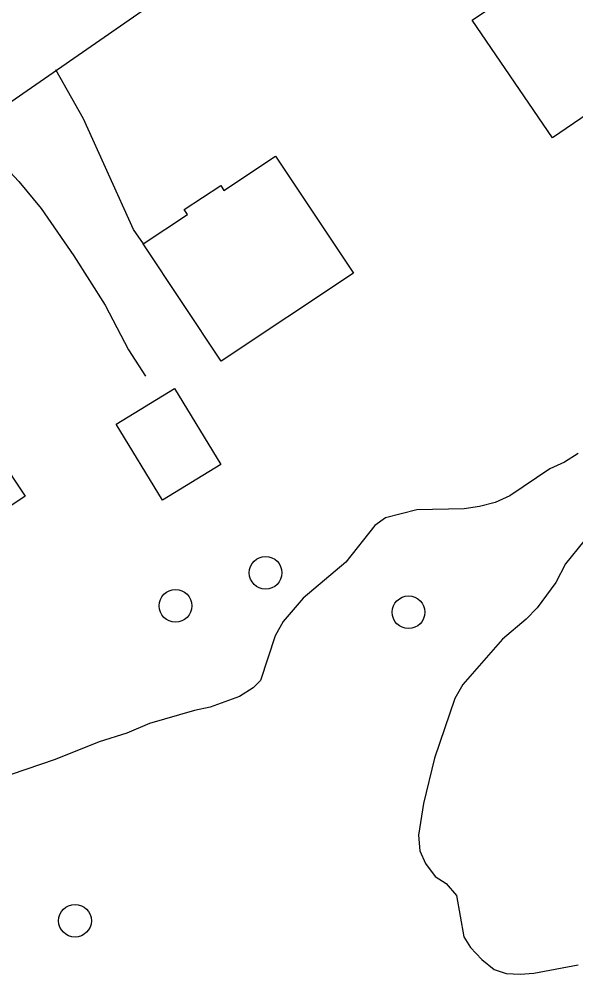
# Model space of a CAD drawing. Extents: x 336540 to 340074, y 5572036 to 5573747.
# Drawn here: x 338333 to 338367.1, y 5572902.7 to 5572961.1 of the extents above; entities that cross this region are included whole.
import ezdxf

# ---------------------------------------------------------------- set-up
doc = ezdxf.new("R2010")
doc.units = 0
for name, color, linetype in [('Niveau 19', 7, 'Continuous'), ('Niveau 2', 7, 'Continuous'), ('Niveau 21', 7, 'Continuous'), ('Niveau 31', 7, 'Continuous'), ('Niveau 36', 7, 'Continuous')]:
    doc.layers.add(name, color=color, linetype=linetype)

msp = doc.modelspace()

# ---------------------------------------------------------------- linework, layer by layer
at = {"layer": 'Niveau 19'}
for points in [[(338340.6, 5572947.38), (338339.99, 5572948.25), (338336.93, 5572955.02), (338335.25, 5572958.03)], [(338329.73, 5572954.18), (338331.04, 5572953.25), (338332.97, 5572951.2), (338334.35, 5572949.54), (338336.34, 5572946.64), (338338.27, 5572943.63), (338339.68, 5572940.9), (338340.73, 5572939.28)]]:
    msp.add_lwpolyline(points, dxfattribs=at)
at = {"layer": 'Niveau 2'}
for points in [[(338367.21, 5572934.55), (338366.38, 5572934.02), (338365.48, 5572933.61), (338363.03, 5572931.97), (338362.13, 5572931.56), (338361.17, 5572931.31), (338360.22, 5572931.18), (338357.34, 5572931.11), (338355.42, 5572930.62), (338354.76, 5572930.15), (338352.99, 5572927.91), (338350.38, 5572925.71), (338349.16, 5572924.27), (338348.67, 5572923.41), (338347.76, 5572920.68), (338347.32, 5572920.22), (338346.48, 5572919.69), (338344.69, 5572919.03), (338343.73, 5572918.84), (338340.98, 5572918.05), (338339.58, 5572917.45)], [(338367.55, 5572929.19), (338366.44, 5572927.81), (338365.84, 5572926.66), (338364.69, 5572925.11), (338364.02, 5572924.42), (338362.58, 5572923.2), (338360.14, 5572920.43), (338359.65, 5572919.57), (338358.42, 5572915.93), (338357.74, 5572913.14), (338357.44, 5572911.21), (338357.51, 5572910.25), (338357.87, 5572909.47), (338358.45, 5572908.69), (338359.13, 5572908.25), (338359.77, 5572907.53), (338360.21, 5572905), (338360.62, 5572904.33), (338361.31, 5572903.61), (338362.06, 5572903), (338362.8, 5572902.74), (338363.65, 5572902.7), (338364.49, 5572902.77), (338367.2, 5572903.28)], [(338339.58, 5572917.45), (338337.9, 5572916.91), (338335.21, 5572915.83), (338332.51, 5572914.92)]]:
    msp.add_lwpolyline(points, dxfattribs=at)
at = {"layer": 'Niveau 21'}
msp.add_lwpolyline([(338329.08, 5572953.73), (338345.45, 5572965.06), (338358.15, 5572973.15), (338379.22, 5572987.13), (338384.29, 5572990.27), (338389.64, 5572993.39), (338392.63, 5572994.91), (338395.66, 5572995.96), (338397.95, 5572996.57), (338402.04, 5572997.39), (338404.19, 5572997.53), (338409.48, 5572998.22), (338410.48, 5572998.23), (338414.42, 5572997.55), (338416.42, 5572997.08), (338419.11, 5572996.22), (338423.23, 5572994.6), (338424.72, 5572993.91), (338426.8, 5572992.79), (338429.31, 5572991.12), (338435.99, 5572985.9), (338440.83, 5572981.99), (338446.99, 5572976.77), (338455.86, 5572969.92)], dxfattribs=at)
at = {"layer": 'Niveau 31'}
for points in [[(338373.74, 5572959.39), (338365.63, 5572953.86), (338360.72, 5572961.06), (338363.55, 5572962.98), (338363.42, 5572963.18), (338365.61, 5572964.67), (338365.81, 5572964.38), (338368.91, 5572966.48), (338373.74, 5572959.39)], [(338353.45, 5572945.58), (338345.35, 5572940.2), (338340.58, 5572947.37), (338343.3, 5572949.18), (338343.1, 5572949.47), (338345.33, 5572950.95), (338345.53, 5572950.65), (338348.68, 5572952.75), (338353.45, 5572945.58)], [(338333.37, 5572931.95), (338325.19, 5572926.48), (338320.43, 5572933.6), (338323.27, 5572935.5), (338323.06, 5572935.82), (338325.25, 5572937.28), (338325.47, 5572936.95), (338328.63, 5572939.05), (338333.37, 5572931.95)], [(338341.77, 5572931.71), (338338.93, 5572936.35), (338342.5, 5572938.53), (338345.33, 5572933.89), (338341.77, 5572931.71)]]:
    msp.add_lwpolyline(points, dxfattribs=at)
at = {"layer": 'Niveau 36'}
for centre in [(338348.076, 5572927.259), (338342.565, 5572925.237), (338356.825, 5572924.845), (338336.414, 5572905.976)]:
    msp.add_circle(centre, 1, dxfattribs=at)

doc.saveas('drawing.dxf')
